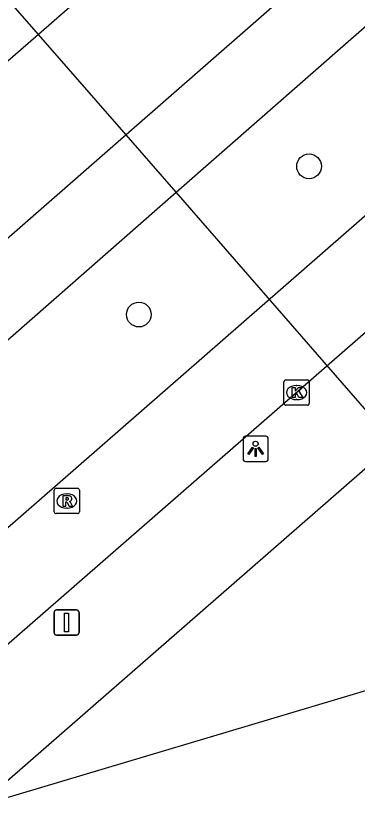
# Model space of a CAD drawing. Extents: x 155275 to 156263, y 382654 to 383635.
# Drawn here: x 155947.26 to 155960.76, y 383219.41 to 383250.68 of the extents above; entities that cross this region are included whole.
import ezdxf

# ---------------------------------------------------------------- set-up
doc = ezdxf.new("R2010")
doc.units = 0
for name, color, linetype in [('IMGEO_Boom', 7, 'Continuous'), ('IMGEO_Duiker', 7, 'Continuous'), ('IMGEO_Fietspad_gesloten', 7, 'Continuous'), ('IMGEO_Groenvoorziening', 7, 'Continuous'), ('IMGEO_Kolk', 7, 'Continuous'), ('IMGEO_Lichtpunt', 7, 'Continuous'), ('IMGEO_Rijbaan_lokaal_gesloten', 7, 'Continuous'), ('IMGEO_Rioolput', 7, 'Continuous'), ('IMGEO_Verkeersbordpaal', 7, 'Continuous'), ('IMGEO_Voetpad_open', 7, 'Continuous')]:
    doc.layers.add(name, color=color, linetype=linetype)

msp = doc.modelspace()

# ---------------------------------------------------------------- linework, layer by layer
at = {"layer": 'IMGEO_Boom'}
for centre in [(155958.86, 383244.728), (155952.127, 383238.862)]:
    msp.add_circle(centre, 0.489, dxfattribs=at)
at = {"layer": 'IMGEO_Duiker'}
msp.add_lwpolyline([(155966.319, 383229.111), (155964.17, 383231.575), (155953.598, 383243.702), (155951.621, 383245.97), (155948.156, 383249.945), (155945.85, 383252.589), (155941.394, 383257.701), (155939.482, 383259.894)], dxfattribs=at)
at = {"layer": 'IMGEO_Fietspad_gesloten'}
for points in [[(156057.458, 383338.499), (156051.579, 383333.37), (155951.621, 383245.97), (155935.716, 383232.066)], [(155937.788, 383229.844), (155953.598, 383243.702), (155982.947, 383269.426), (156053.682, 383331.24), (156059.369, 383336.222)]]:
    msp.add_lwpolyline(points, dxfattribs=at)
at = {"layer": 'IMGEO_Groenvoorziening'}
msp.add_lwpolyline([(155945.756, 383219.407), (155961.497, 383224.109), (155963.804, 383224.733)], dxfattribs=at)
at = {"layer": 'IMGEO_Kolk'}
for p, q in [((155957.867, 383235.35), (155957.867, 383236.202)), ((155957.942, 383236.276), (155958.794, 383236.276)), ((155958.868, 383236.202), (155958.868, 383235.35)), ((155958.355, 383236.056), (155958.38, 383236.056)), ((155958.794, 383235.276), (155957.942, 383235.276)), ((155958.378, 383235.496), (155958.353, 383235.496))]:
    msp.add_line(p, q, dxfattribs=at)
for points in [[(155957.867, 383235.35), (155957.867, 383236.202)], [(155957.942, 383236.276), (155958.794, 383236.276)], [(155958.868, 383236.202), (155958.868, 383235.35)], [(155958.188, 383235.976), (155958.311, 383235.976), (155958.311, 383235.825), (155958.441, 383235.976), (155958.605, 383235.976), (155958.459, 383235.825), (155958.612, 383235.576), (155958.46, 383235.576), (155958.375, 383235.74), (155958.311, 383235.673), (155958.311, 383235.576), (155958.188, 383235.576), (155958.188, 383235.976)], [(155958.794, 383235.276), (155957.942, 383235.276)]]:
    msp.add_lwpolyline(points, dxfattribs=at)
for centre, start, end in [((155957.944, 383236.2), 91.552, 178.448), ((155957.944, 383236.2), 91.552, 178.448), ((155958.792, 383236.2), 1.552, 88.448), ((155958.792, 383236.2), 1.552, 88.448), ((155957.944, 383235.352), 181.552, 268.448), ((155957.944, 383235.352), 181.552, 268.448), ((155958.792, 383235.352), 271.552, 358.448), ((155958.792, 383235.352), 271.552, 358.448)]:
    msp.add_arc(centre, 0.0765, start, end, dxfattribs=at)
for centre, major_axis, ratio, start_param, end_param in [((155958.354, 383235.776), (-0.387, 0.002), 0.722429, 4.712389, 7.853982), ((155958.379, 383235.776), (-0.39, 0.002), 0.717154, 1.570796, 4.712389)]:
    msp.add_ellipse(centre, major_axis=major_axis, ratio=ratio, start_param=start_param, end_param=end_param, dxfattribs=at)
at = {"layer": 'IMGEO_Lichtpunt'}
for p, q in [((155957.149, 383234.046), (155956.341, 383234.046)), ((155957.149, 383234.046), (155956.341, 383234.046)), ((155956.247, 383233.951), (155956.247, 383233.144)), ((155956.247, 383233.951), (155956.247, 383233.144)), ((155957.243, 383233.144), (155957.243, 383233.951)), ((155957.243, 383233.144), (155957.243, 383233.951)), ((155956.341, 383233.05), (155957.149, 383233.05)), ((155956.341, 383233.05), (155957.149, 383233.05))]:
    msp.add_line(p, q, dxfattribs=at)
for points in [[(155956.621, 383233.615), (155956.66, 383233.587), (155956.472, 383233.325), (155956.434, 383233.352), (155956.621, 383233.615)], [(155956.723, 383233.567), (155956.77, 383233.567), (155956.77, 383233.245), (155956.723, 383233.245), (155956.723, 383233.567)], [(155956.833, 383233.587), (155956.871, 383233.614), (155957.058, 383233.352), (155957.019, 383233.324), (155956.833, 383233.587)]]:
    msp.add_lwpolyline(points, dxfattribs=at)
msp.add_circle((155956.746, 383233.749), 0.0994, dxfattribs=at)
for centre, start, end in [((155956.341, 383233.951), 90, 180), ((155956.341, 383233.951), 90, 180), ((155957.149, 383233.951), 0, 90), ((155957.149, 383233.951), 0, 90), ((155956.341, 383233.144), 180, 270), ((155956.341, 383233.144), 180, 270), ((155957.149, 383233.144), 270, 0), ((155957.149, 383233.144), 270, 360)]:
    msp.add_arc(centre, 0.0946, start, end, dxfattribs=at)
at = {"layer": 'IMGEO_Rijbaan_lokaal_gesloten'}
for points in [[(156047.828, 383337.031), (156044.212, 383333.905), (156005.535, 383300.011), (155948.156, 383249.945), (155937.002, 383240.244)], [(155946.609, 383230.157), (156053.445, 383323.434), (156057.298, 383326.814)], [(156019.756, 383289.346), (156016.28, 383286.278), (156014.334, 383284.597), (155943.067, 383222.447)]]:
    msp.add_lwpolyline(points, dxfattribs=at)
at = {"layer": 'IMGEO_Rioolput'}
for p, q in [((155948.775, 383231.06), (155948.775, 383231.912)), ((155948.85, 383231.986), (155949.702, 383231.986)), ((155949.776, 383231.912), (155949.776, 383231.06)), ((155949.263, 383231.766), (155949.288, 383231.766)), ((155949.286, 383231.206), (155949.261, 383231.206)), ((155949.702, 383230.986), (155948.85, 383230.986))]:
    msp.add_line(p, q, dxfattribs=at)
for points in [[(155948.775, 383231.06), (155948.775, 383231.912)], [(155948.85, 383231.986), (155949.702, 383231.986)], [(155949.776, 383231.912), (155949.776, 383231.06)], [(155949.364, 383231.684), (155949.112, 383231.686), (155949.112, 383231.286)], [(155949.29, 383231.605), (155949.236, 383231.605), (155949.236, 383231.524)], [(155949.236, 383231.524), (155949.288, 383231.524)], [(155949.112, 383231.286), (155949.236, 383231.286), (155949.236, 383231.448), (155949.247, 383231.448)], [(155949.294, 383231.419), (155949.365, 383231.286), (155949.505, 383231.286), (155949.44, 383231.412)], [(155949.702, 383230.986), (155948.85, 383230.986)]]:
    msp.add_lwpolyline(points, dxfattribs=at)
for centre, radius, start, end in [((155948.852, 383231.91), 0.0765, 91.552, 178.448), ((155948.852, 383231.91), 0.0765, 91.552, 178.448), ((155949.7, 383231.91), 0.0765, 1.552, 88.448), ((155949.7, 383231.91), 0.0765, 1.552, 88.448), ((155949.272, 383231.713), 0.19, 274.7715, 282.9687), ((155949.296, 383231.509), 0.0964, 77.0061, 93.1865), ((155949.31, 383231.566), 0.0378, 276.6634, 79.6772), ((155949.363, 383231.574), 0.109, 350.3612, 89.416), ((155949.361, 383231.574), 0.112, 277.5842, 350.9817), ((155949.246, 383231.395), 0.0533, 26.0293, 88.6989), ((155949.345, 383231.359), 0.108, 29.5134, 73.7905), ((155948.852, 383231.062), 0.0765, 181.552, 268.448), ((155948.852, 383231.062), 0.0765, 181.552, 268.448), ((155949.7, 383231.062), 0.0765, 271.552, 358.448), ((155949.7, 383231.062), 0.0765, 271.552, 358.448)]:
    msp.add_arc(centre, radius, start, end, dxfattribs=at)
for centre, major_axis, ratio, start_param, end_param in [((155949.262, 383231.486), (-0.387, 0.002), 0.722429, 4.712389, 7.853982), ((155949.287, 383231.486), (-0.39, 0.002), 0.717154, 1.570796, 4.712389)]:
    msp.add_ellipse(centre, major_axis=major_axis, ratio=ratio, start_param=start_param, end_param=end_param, dxfattribs=at)
at = {"layer": 'IMGEO_Verkeersbordpaal'}
for p, q in [((155948.87, 383227.176), (155949.66, 383227.176)), ((155949.66, 383227.176), (155948.87, 383227.176)), ((155948.77, 383226.276), (155948.77, 383227.076)), ((155948.77, 383227.076), (155948.77, 383226.276)), ((155949.76, 383227.076), (155949.76, 383226.276)), ((155949.76, 383226.276), (155949.76, 383227.076)), ((155949.66, 383226.176), (155948.87, 383226.176)), ((155948.87, 383226.176), (155949.66, 383226.176))]:
    msp.add_line(p, q, dxfattribs=at)
msp.add_lwpolyline([(155949.19, 383227.051), (155949.34, 383227.051), (155949.34, 383226.301), (155949.19, 383226.301), (155949.19, 383227.051)], dxfattribs=at)
for centre, start, end in [((155948.87, 383227.076), 90, 180), ((155948.87, 383227.076), 90, 180), ((155949.66, 383227.076), 0, 90), ((155949.66, 383227.076), 360, 90), ((155948.87, 383226.276), 180, 270), ((155948.87, 383226.276), 180, 270), ((155949.66, 383226.276), 270, 0), ((155949.66, 383226.276), 270, 0)]:
    msp.add_arc(centre, 0.1, start, end, dxfattribs=at)
at = {"layer": 'IMGEO_Voetpad_open'}
msp.add_lwpolyline([(155945.756, 383219.407), (155976.875, 383246.554), (156016.784, 383281.38)], dxfattribs=at)

doc.saveas('drawing.dxf')
